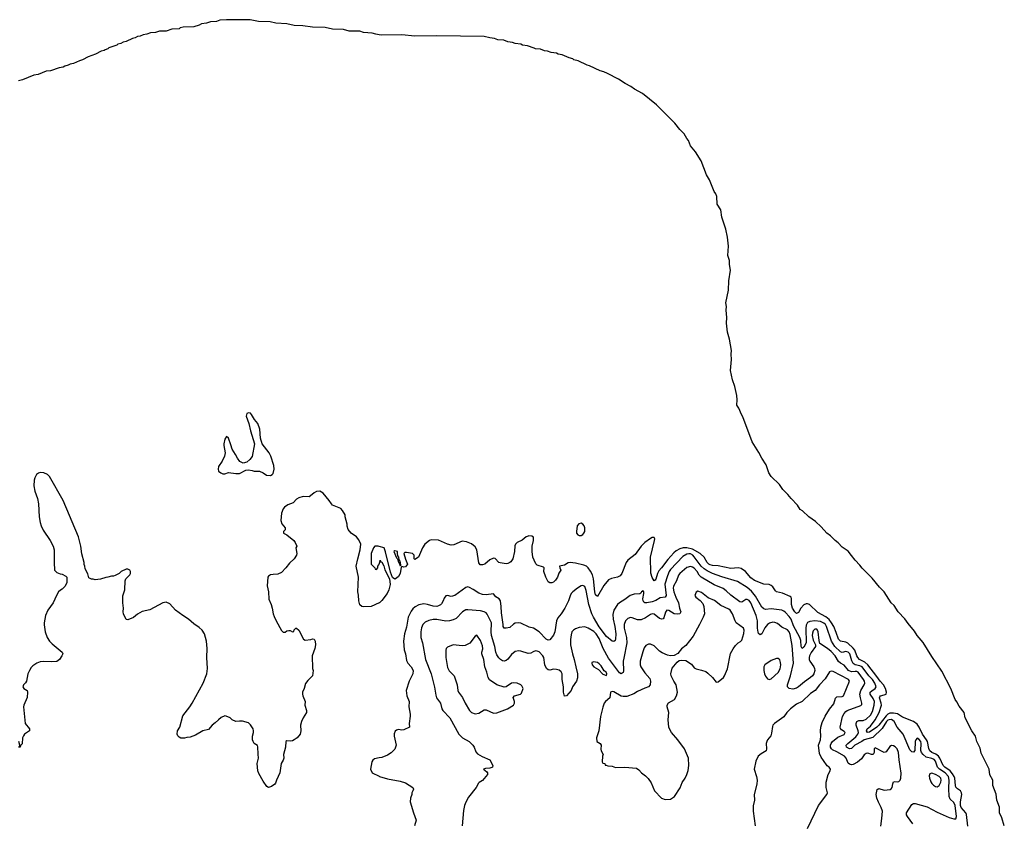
# Model space of a CAD drawing. Header units: inches. Extents: x 1603819 to 1745079, y 385938 to 533966.
# Tile 561 of 561: x 1716065 to 1726844, y 490597 to 499389. Entities that reach past the tile are written whole.
import ezdxf

# ---------------------------------------------------------------- set-up
doc = ezdxf.new("R2010")
doc.units = ezdxf.units.IN
doc.header["$MEASUREMENT"] = 0
doc.layers.add('B7419', color=7, linetype='Continuous')
doc.layers.add('B7429', color=7, linetype='Continuous')

msp = doc.modelspace()

# ---------------------------------------------------------------- linework, layer by layer
at = {"layer": 'B7419', "color": 5}
for points, elevation in [([(1720000, 499224), (1719965, 499230), (1719923, 499243), (1719830, 499248), (1719790, 499262), (1719670, 499265), (1719610, 499283), (1719490, 499285), (1719410, 499302), (1719270, 499307), (1719163, 499323), (1719070, 499327), (1718990, 499345), (1718870, 499349), (1718805, 499365), (1718678, 499370), (1718587, 499387), (1718330, 499389), (1718256, 499384), (1718219, 499370), (1718155, 499365), (1718110, 499351), (1718055, 499345), (1718030, 499330), (1717971, 499310), (1717853, 499307), (1717821, 499299), (1717810, 499290), (1717730, 499285), (1717670, 499264), (1717597, 499263), (1717551, 499250), (1717496, 499244), (1717457, 499230), (1717416, 499224), (1717383, 499210), (1717355, 499205), (1717330, 499190), (1717298, 499182), (1717230, 499150), (1717197, 499143), (1717172, 499130), (1717139, 499121), (1717128, 499110), (1717040, 499080), (1717030, 499070), (1717000, 499060), (1716988, 499050), (1716957, 499043), (1716894, 499010), (1716816, 498984), (1716754, 498950), (1716720, 498940), (1716655, 498910), (1716618, 498902), (1716595, 498890), (1716559, 498881), (1716539, 498870), (1716498, 498862), (1716401, 498830), (1716356, 498824), (1716267, 498790), (1716219, 498781), (1716096, 498730), (1716050, 498719)], 180), ([(1720000, 493009), (1719912, 492970), (1719825, 492965), (1719809, 492969), (1719790, 492988), (1719777, 493030), (1719773, 493093), (1719765, 493130), (1719775, 493290), (1719750, 493410), (1719765, 493490), (1719793, 493590), (1719799, 493650), (1719777, 493697), (1719751, 493731), (1719692, 493772), (1719662, 493810), (1719649, 493849), (1719649, 493871), (1719629, 493950), (1719629, 493970), (1719600, 494020), (1719579, 494039), (1719490, 494077), (1719477, 494090), (1719453, 494130), (1719387, 494207), (1719350, 494232), (1719314, 494226), (1719288, 494212), (1719250, 494178), (1719234, 494170), (1719168, 494172), (1719121, 494159), (1719096, 494144), (1719057, 494103), (1718999, 494081), (1718963, 494057), (1718950, 494038), (1718931, 493990), (1718923, 493910), (1718934, 493874), (1718971, 493830), (1718971, 493809), (1718954, 493790), (1718954, 493770), (1718990, 493751), (1719065, 493690), (1719081, 493670), (1719098, 493630), (1719087, 493610), (1719099, 493550), (1719096, 493530), (1719071, 493489), (1719017, 493443), (1718978, 493390), (1718930, 493342), (1718890, 493322), (1718840, 493320), (1718810, 493314), (1718790, 493302), (1718781, 493290), (1718774, 493194), (1718788, 493130), (1718791, 493050), (1718819, 492990), (1718830, 492950), (1718839, 492890), (1718850, 492858), (1718871, 492810), (1718930, 492705), (1718950, 492686), (1718970, 492686), (1718990, 492702), (1719010, 492706), (1719025, 492705), (1719050, 492692), (1719066, 492694), (1719070, 492714), (1719086, 492730), (1719094, 492730), (1719122, 492710), (1719172, 492610), (1719190, 492601), (1719252, 492608), (1719270, 492614), (1719290, 492611), (1719298, 492590), (1719302, 492550), (1719296, 492510), (1719266, 492430), (1719265, 492370), (1719271, 492350), (1719271, 492291), (1719276, 492270), (1719271, 492210), (1719220, 492160), (1719194, 492126), (1719179, 492070), (1719161, 492030), (1719159, 492010), (1719164, 491990), (1719191, 491930), (1719188, 491888), (1719206, 491830), (1719206, 491810), (1719167, 491750), (1719148, 491710), (1719140, 491670), (1719142, 491610), (1719136, 491570), (1719103, 491530), (1719070, 491510), (1719050, 491499), (1719030, 491496), (1718990, 491499), (1718978, 491490), (1718975, 491430), (1718951, 491350), (1718955, 491310), (1718950, 491288), (1718927, 491250), (1718911, 491150), (1718875, 491070), (1718865, 491035), (1718857, 491023), (1718820, 491000), (1718788, 490988), (1718770, 490998), (1718730, 491058), (1718682, 491142), (1718673, 491170), (1718665, 491250), (1718679, 491310), (1718674, 491354), (1718673, 491433), (1718669, 491449), (1718630, 491470), (1718619, 491490), (1718614, 491510), (1718614, 491550), (1718624, 491590), (1718624, 491610), (1718619, 491630), (1718592, 491672), (1718570, 491694), (1718505, 491715), (1718470, 491715), (1718430, 491709), (1718390, 491729), (1718369, 491749), (1718326, 491770), (1718310, 491773), (1718270, 491753), (1718241, 491730), (1718205, 491695), (1718170, 491669), (1718130, 491624), (1718070, 491609), (1717990, 491561), (1717930, 491538), (1717896, 491536), (1717870, 491529), (1717829, 491529), (1717810, 491538), (1717795, 491555), (1717789, 491570), (1717794, 491610), (1717817, 491650), (1717849, 491771), (1717929, 491870), (1717953, 491910), (1718072, 492130), (1718115, 492230), (1718122, 492290), (1718112, 492412), (1718116, 492510), (1718110, 492590), (1718087, 492670), (1718061, 492710), (1718030, 492739), (1717970, 492779), (1717913, 492830), (1717850, 492870), (1717769, 492930), (1717710, 492999), (1717670, 493015), (1717630, 493009), (1717490, 492933), (1717405, 492915), (1717354, 492886), (1717311, 492849), (1717250, 492822), (1717230, 492826), (1717201, 492890), (1717197, 492910), (1717201, 492950), (1717194, 493010), (1717195, 493085), (1717214, 493150), (1717218, 493250), (1717228, 493270), (1717270, 493314), (1717278, 493330), (1717278, 493350), (1717270, 493366), (1717250, 493378), (1717230, 493378), (1717174, 493350), (1717154, 493330), (1717111, 493309), (1717090, 493302), (1717070, 493302), (1717031, 493289), (1717007, 493287), (1716950, 493268), (1716890, 493262), (1716870, 493269), (1716850, 493268), (1716823, 493283), (1716810, 493326), (1716780, 493380), (1716778, 493410), (1716769, 493429), (1716769, 493450), (1716746, 493546), (1716735, 493630), (1716707, 493730), (1716541, 494130), (1716390, 494392), (1716370, 494412), (1716330, 494432), (1716290, 494433), (1716271, 494429), (1716248, 494412), (1716230, 494378), (1716222, 494350), (1716220, 494290), (1716229, 494230), (1716258, 494150), (1716270, 494090), (1716277, 493950), (1716287, 493887), (1716298, 493850), (1716322, 493802), (1716400, 493690), (1716431, 493630), (1716441, 493590), (1716441, 493450), (1716447, 493367), (1716470, 493342), (1716506, 493326), (1716530, 493322), (1716570, 493302), (1716582, 493290), (1716582, 493230), (1716562, 493190), (1716530, 493158), (1716510, 493148), (1716490, 493128), (1716466, 493090), (1716431, 493010), (1716371, 492930), (1716347, 492870), (1716331, 492791), (1716331, 492769), (1716344, 492690), (1716367, 492630), (1716390, 492590), (1716419, 492559), (1716531, 492470), (1716536, 492450), (1716527, 492430), (1716499, 492390), (1716470, 492366), (1716410, 492362), (1716330, 492368), (1716290, 492362), (1716252, 492348), (1716210, 492321), (1716190, 492301), (1716171, 492270), (1716153, 492230), (1716139, 492150), (1716128, 492132), (1716107, 492110), (1716099, 492090), (1716110, 492071), (1716145, 492050), (1716151, 492031), (1716147, 491973), (1716111, 491890), (1716107, 491870), (1716124, 491690), (1716171, 491630), (1716171, 491610), (1716118, 491570), (1716105, 491555), (1716097, 491530), (1716090, 491466), (1716072, 491448), (1716071, 491430), (1716050, 491428)], 220), ([(1720000, 493624), (1719990, 493627), (1719951, 493629), (1719938, 493610), (1719912, 493550), (1719914, 493430), (1719953, 493393), (1719958, 493378), (1719970, 493374), (1719986, 493390), (1719986, 493410), (1719996, 493424), (1720000, 493433)], 220), ([(1716062, 491438), (1716066, 491450), (1716055, 491490)], 220), ([(1720000, 491311), (1719950, 491302), (1719930, 491289), (1719919, 491270), (1719907, 491190), (1719922, 491150), (1720000, 491111)], 240)]:
    msp.add_lwpolyline(points, dxfattribs=dict(at, elevation=elevation))
at = {"layer": 'B7419', "color": 5, "elevation": 220}
msp.add_lwpolyline([(1718570, 495089), (1718550, 495079), (1718543, 495050), (1718573, 494970), (1718590, 494892), (1718634, 494750), (1718611, 494610), (1718584, 494576), (1718550, 494548), (1718510, 494538), (1718476, 494556), (1718449, 494590), (1718429, 494630), (1718389, 494690), (1718377, 494737), (1718349, 494810), (1718330, 494829), (1718310, 494798), (1718299, 494750), (1718299, 494730), (1718315, 494650), (1718307, 494613), (1718280, 494560), (1718240, 494500), (1718236, 494470), (1718241, 494450), (1718265, 494430), (1718290, 494421), (1718310, 494421), (1718350, 494436), (1718430, 494422), (1718470, 494422), (1718540, 494460), (1718570, 494462), (1718610, 494458), (1718630, 494451), (1718690, 494451), (1718730, 494431), (1718766, 494406), (1718810, 494401), (1718830, 494411), (1718838, 494422), (1718850, 494470), (1718846, 494510), (1718814, 494614), (1718796, 494650), (1718721, 494750), (1718702, 494810), (1718695, 494910), (1718672, 494970), (1718634, 495014), (1718603, 495070), (1718590, 495083)], close=True, dxfattribs=at)
at = {"layer": 'B7429', "color": 5}
for points, elevation in [([(1726844, 490570), (1726816, 490656), (1726790, 490710), (1726793, 490773), (1726761, 490850), (1726755, 490915), (1726720, 491010), (1726719, 491070), (1726687, 491127), (1726677, 491190), (1726590, 491363), (1726579, 491419), (1726543, 491490), (1726528, 491550), (1726490, 491610), (1726414, 491750), (1726403, 491810), (1726350, 491877), (1726325, 491925), (1726306, 491950), (1726259, 492070), (1726160, 492260), (1726050, 492420), (1725956, 492576), (1725890, 492650), (1725860, 492700), (1725790, 492783), (1725755, 492835), (1725682, 492910), (1725638, 492979), (1725604, 493010), (1725529, 493130), (1725479, 493179), (1725398, 493278), (1725287, 493387), (1725262, 493422), (1725210, 493476), (1725170, 493525), (1725135, 493575), (1725070, 493618), (1725025, 493665), (1724992, 493690), (1724941, 493741), (1724902, 493770), (1724839, 493839), (1724778, 493898), (1724704, 493950), (1724634, 494014), (1724609, 494029), (1724579, 494079), (1724509, 494150), (1724475, 494195), (1724420, 494250), (1724383, 494303), (1724290, 494391), (1724266, 494430), (1724237, 494517), (1724190, 494590), (1724155, 494655), (1724084, 494770), (1723982, 495042), (1723966, 495070), (1723938, 495138), (1723915, 495170), (1723920, 495230), (1723917, 495277), (1723894, 495374), (1723867, 495450), (1723848, 495550), (1723859, 495670), (1723853, 495730), (1723856, 495770), (1723834, 495894), (1723814, 495970), (1723803, 496070), (1723808, 496130), (1723800, 496210), (1723804, 496250), (1723795, 496290), (1723825, 496430), (1723830, 496530), (1723847, 496650), (1723834, 496710), (1723834, 496754), (1723819, 496810), (1723823, 496910), (1723814, 497010), (1723796, 497096), (1723753, 497230), (1723741, 497310), (1723702, 497370), (1723696, 497456), (1723685, 497485), (1723666, 497510), (1723617, 497637), (1723585, 497690), (1723527, 497846), (1723464, 497944), (1723410, 498008), (1723387, 498067), (1723367, 498090), (1723339, 498139), (1723290, 498187), (1723238, 498258), (1723036, 498456), (1722882, 498582), (1722795, 498630), (1722757, 498657), (1722695, 498690), (1722619, 498739), (1722501, 498801), (1722460, 498820), (1722421, 498830), (1722304, 498884), (1722279, 498890), (1722179, 498939), (1722133, 498950), (1722119, 498959), (1722082, 498970), (1722004, 499004), (1721961, 499010), (1721941, 499021), (1721884, 499030), (1721844, 499044), (1721810, 499048), (1721766, 499066), (1721710, 499070), (1721698, 499078), (1721624, 499104), (1721570, 499110), (1721550, 499120), (1721490, 499127), (1721461, 499141), (1721410, 499148), (1721364, 499164), (1721299, 499170), (1721264, 499184), (1721210, 499189), (1721150, 499205), (1720630, 499211), (1720390, 499210), (1720250, 499224), (1720030, 499219), (1720000, 499224)], 180), ([(1726445, 490565), (1726431, 490691), (1726423, 490710), (1726370, 490770), (1726365, 490790), (1726366, 490830), (1726379, 490910), (1726377, 490930), (1726365, 490950), (1726333, 490973), (1726313, 490993), (1726308, 491010), (1726302, 491090), (1726295, 491110), (1726278, 491138), (1726250, 491170), (1726193, 491210), (1726173, 491230), (1726138, 491310), (1726123, 491330), (1726094, 491354), (1726050, 491371), (1726027, 491390), (1726016, 491416), (1726002, 491490), (1725994, 491510), (1725948, 491570), (1725912, 491650), (1725890, 491680), (1725850, 491709), (1725730, 491756), (1725673, 491793), (1725630, 491802), (1725590, 491802), (1725570, 491791), (1725549, 491771), (1725472, 491670), (1725450, 491649), (1725370, 491593), (1725346, 491590), (1725335, 491610), (1725343, 491630), (1725379, 491661), (1725431, 491729), (1725474, 491810), (1725498, 491890), (1725497, 491910), (1725479, 491970), (1725481, 491979), (1725489, 491991), (1725530, 492001), (1725549, 492011), (1725556, 492030), (1725545, 492070), (1725521, 492110), (1725485, 492150), (1725450, 492202), (1725349, 492330), (1725318, 492358), (1725260, 492390), (1725239, 492410), (1725228, 492428), (1725207, 492490), (1725190, 492514), (1725130, 492568), (1725110, 492579), (1725050, 492589), (1725030, 492610), (1725005, 492685), (1724977, 492750), (1724953, 492790), (1724925, 492825), (1724890, 492856), (1724802, 492902), (1724710, 492990), (1724690, 492997), (1724676, 492996), (1724650, 492985), (1724618, 492950), (1724590, 492902), (1724570, 492893), (1724550, 492909), (1724524, 492950), (1724514, 492990), (1724513, 493053), (1724509, 493069), (1724498, 493078), (1724415, 493115), (1724350, 493130), (1724339, 493139), (1724310, 493185), (1724290, 493200), (1724270, 493208), (1724210, 493213), (1724110, 493254), (1724070, 493283), (1724010, 493352), (1723963, 493383), (1723930, 493392), (1723850, 493386), (1723713, 493413), (1723650, 493416), (1723624, 493424), (1723610, 493431), (1723590, 493450), (1723557, 493510), (1723514, 493550), (1723430, 493595), (1723370, 493612), (1723329, 493611), (1723290, 493601), (1723250, 493578), (1723225, 493555), (1723159, 493481), (1723091, 493390), (1723061, 493359), (1723047, 493330), (1723030, 493269), (1723023, 493257), (1723010, 493250), (1722990, 493285), (1722975, 493335), (1722971, 493510), (1723016, 493690), (1723018, 493710), (1723010, 493724), (1722990, 493723), (1722970, 493713), (1722910, 493670), (1722870, 493630), (1722802, 493538), (1722723, 493477), (1722706, 493450), (1722657, 493330), (1722637, 493303), (1722610, 493289), (1722544, 493276), (1722510, 493261), (1722461, 493199), (1722390, 493077), (1722370, 493097), (1722362, 493130), (1722346, 493270), (1722335, 493315), (1722315, 493355), (1722290, 493390), (1722270, 493408), (1722242, 493422), (1722150, 493443), (1722090, 493450), (1722070, 493446), (1722030, 493422), (1721976, 493410), (1721978, 493390), (1721990, 493366), (1721967, 493333), (1721953, 493290), (1721930, 493257), (1721910, 493233), (1721890, 493226), (1721869, 493229), (1721850, 493239), (1721824, 493290), (1721803, 493350), (1721808, 493390), (1721799, 493399), (1721730, 493422), (1721717, 493437), (1721696, 493476), (1721684, 493510), (1721675, 493570), (1721675, 493630), (1721691, 493690), (1721690, 493726), (1721670, 493739), (1721640, 493740), (1721630, 493739), (1721610, 493729), (1721564, 493696), (1721511, 493670), (1721494, 493650), (1721487, 493633), (1721480, 493570), (1721462, 493490), (1721442, 493458), (1721431, 493449), (1721410, 493439), (1721390, 493437), (1721325, 493445), (1721309, 493450), (1721270, 493495), (1721250, 493499), (1721210, 493479), (1721157, 493430), (1721130, 493423), (1721106, 493426), (1721090, 493445), (1721068, 493590), (1721050, 493621), (1721010, 493654), (1720956, 493676), (1720910, 493682), (1720817, 493643), (1720790, 493640), (1720750, 493650), (1720650, 493694), (1720570, 493698), (1720550, 493691), (1720501, 493650), (1720475, 493610), (1720430, 493510), (1720390, 493482), (1720382, 493490), (1720385, 493530), (1720364, 493550), (1720299, 493561), (1720282, 493559), (1720271, 493550), (1720287, 493487), (1720311, 493430), (1720290, 493404), (1720270, 493398), (1720250, 493406), (1720242, 493398), (1720230, 493328), (1720210, 493298), (1720190, 493278), (1720170, 493268), (1720147, 493287), (1720123, 493343), (1720070, 493568), (1720054, 493610), (1720000, 493624)], 220), ([(1725841, 490590), (1725783, 490670), (1725774, 490690), (1725775, 490710), (1725830, 490801), (1725850, 490813), (1725870, 490814), (1725998, 490778), (1726110, 490717), (1726241, 490661), (1726290, 490645), (1726313, 490647), (1726322, 490670), (1726305, 490790), (1726290, 490825), (1726250, 490861), (1726241, 490890), (1726236, 490976), (1726242, 491070), (1726232, 491110), (1726196, 491150), (1726133, 491190), (1726113, 491210), (1726090, 491275), (1726075, 491295), (1726050, 491307), (1725990, 491321), (1725954, 491350), (1725939, 491370), (1725932, 491392), (1725933, 491470), (1725929, 491490), (1725910, 491517), (1725890, 491528), (1725875, 491510), (1725870, 491490), (1725866, 491394), (1725850, 491376), (1725830, 491378), (1725810, 491399), (1725735, 491570), (1725670, 491647), (1725639, 491710), (1725610, 491731), (1725584, 491730), (1725570, 491725), (1725553, 491710), (1725507, 491633), (1725404, 491536), (1725310, 491509), (1725283, 491490), (1725208, 491452), (1725170, 491414), (1725150, 491412), (1725115, 491430), (1725114, 491450), (1725131, 491470), (1725217, 491543), (1725240, 491570), (1725247, 491590), (1725245, 491610), (1725223, 491670), (1725223, 491690), (1725230, 491710), (1725250, 491722), (1725298, 491722), (1725330, 491734), (1725379, 491781), (1725401, 491819), (1725421, 491890), (1725422, 491930), (1725410, 491962), (1725377, 492010), (1725376, 492030), (1725393, 492047), (1725431, 492070), (1725440, 492090), (1725425, 492130), (1725400, 492170), (1725361, 492210), (1725287, 492307), (1725261, 492321), (1725210, 492330), (1725190, 492344), (1725174, 492374), (1725152, 492450), (1725134, 492470), (1725110, 492475), (1725070, 492465), (1725050, 492473), (1724990, 492530), (1724953, 492590), (1724898, 492750), (1724885, 492770), (1724867, 492787), (1724830, 492804), (1724770, 492810), (1724714, 492806), (1724688, 492792), (1724675, 492765), (1724671, 492730), (1724676, 492570), (1724650, 492525), (1724630, 492508), (1724619, 492530), (1724615, 492595), (1724606, 492630), (1724536, 492756), (1724510, 492831), (1724490, 492860), (1724450, 492904), (1724430, 492919), (1724410, 492927), (1724290, 492944), (1724230, 492937), (1724210, 492942), (1724190, 492961), (1724121, 493081), (1724075, 493135), (1724030, 493176), (1723922, 493242), (1723750, 493292), (1723650, 493328), (1723590, 493358), (1723559, 493379), (1723525, 493410), (1723450, 493513), (1723434, 493530), (1723410, 493543), (1723390, 493545), (1723370, 493541), (1723326, 493514), (1723190, 493372), (1723176, 493350), (1723156, 493304), (1723127, 493213), (1723142, 493090), (1723130, 493070), (1723078, 493062), (1723030, 493034), (1722990, 493018), (1722930, 493008), (1722909, 493009), (1722897, 493017), (1722890, 493030), (1722888, 493052), (1722897, 493110), (1722896, 493130), (1722890, 493141), (1722871, 493130), (1722864, 493116), (1722853, 493107), (1722790, 493105), (1722747, 493090), (1722690, 493045), (1722630, 493010), (1722608, 492992), (1722570, 492930), (1722558, 492882), (1722561, 492830), (1722580, 492750), (1722591, 492670), (1722589, 492611), (1722584, 492596), (1722570, 492584), (1722550, 492591), (1722490, 492639), (1722410, 492747), (1722345, 492850), (1722328, 492888), (1722294, 492990), (1722265, 493145), (1722250, 493186), (1722230, 493197), (1722210, 493193), (1722170, 493170), (1722120, 493130), (1722103, 493110), (1722090, 493087), (1722072, 493030), (1722031, 492949), (1721993, 492887), (1721955, 492845), (1721943, 492810), (1721924, 492690), (1721910, 492655), (1721870, 492604), (1721850, 492601), (1721830, 492610), (1721750, 492690), (1721690, 492730), (1721642, 492742), (1721550, 492785), (1721530, 492790), (1721490, 492787), (1721470, 492777), (1721430, 492740), (1721390, 492730), (1721369, 492730), (1721357, 492750), (1721359, 492770), (1721339, 492899), (1721337, 492970), (1721330, 493029), (1721314, 493054), (1721276, 493076), (1721250, 493107), (1721170, 493096), (1721130, 493100), (1721090, 493114), (1721030, 493155), (1720990, 493176), (1720970, 493182), (1720950, 493178), (1720830, 493089), (1720790, 493078), (1720750, 493089), (1720730, 493085), (1720710, 493059), (1720700, 493030), (1720681, 492999), (1720670, 492987), (1720650, 492976), (1720630, 492970), (1720590, 492971), (1720530, 492992), (1720490, 492997), (1720433, 492987), (1720395, 492965), (1720370, 492944), (1720350, 492917), (1720317, 492850), (1720299, 492741), (1720278, 492670), (1720265, 492590), (1720274, 492494), (1720287, 492450), (1720298, 492378), (1720314, 492350), (1720352, 492310), (1720372, 492270), (1720367, 492233), (1720327, 492150), (1720295, 492050), (1720303, 491990), (1720327, 491930), (1720325, 491870), (1720341, 491790), (1720341, 491770), (1720327, 491690), (1720331, 491650), (1720270, 491619), (1720250, 491614), (1720210, 491621), (1720190, 491614), (1720177, 491603), (1720166, 491574), (1720166, 491550), (1720187, 491450), (1720172, 491408), (1720132, 491368), (1720090, 491341), (1720030, 491317), (1720000, 491311)], 240), ([(1720000, 493433), (1720007, 493453), (1720010, 493474), (1720018, 493458), (1720030, 493454), (1720050, 493414), (1720062, 493370), (1720114, 493270), (1720122, 493210), (1720106, 493150), (1720086, 493110), (1720030, 493035), (1720003, 493010), (1720000, 493009)], 220), ([(1725494, 490566), (1725505, 490650), (1725509, 490730), (1725497, 490770), (1725466, 490826), (1725449, 490870), (1725443, 490910), (1725453, 490967), (1725470, 490977), (1725530, 490958), (1725594, 490966), (1725607, 490973), (1725617, 490990), (1725622, 491030), (1725630, 491051), (1725645, 491055), (1725670, 491052), (1725690, 491055), (1725703, 491070), (1725712, 491090), (1725714, 491146), (1725693, 491290), (1725686, 491370), (1725670, 491413), (1725650, 491432), (1725630, 491443), (1725610, 491446), (1725590, 491435), (1725550, 491377), (1725530, 491371), (1725430, 491422), (1725421, 491410), (1725419, 491370), (1725410, 491350), (1725390, 491350), (1725350, 491364), (1725330, 491362), (1725310, 491346), (1725279, 491301), (1725236, 491264), (1725190, 491240), (1725170, 491238), (1725150, 491243), (1725136, 491256), (1725114, 491310), (1725095, 491330), (1725010, 491379), (1724962, 491402), (1724951, 491411), (1724941, 491430), (1724940, 491450), (1724947, 491470), (1724963, 491490), (1725022, 491538), (1725090, 491568), (1725101, 491590), (1725090, 491602), (1725060, 491620), (1725052, 491632), (1725048, 491650), (1725074, 491766), (1725090, 491798), (1725110, 491821), (1725125, 491830), (1725273, 491887), (1725283, 491897), (1725286, 491910), (1725269, 491969), (1725264, 492010), (1725273, 492050), (1725311, 492110), (1725317, 492130), (1725314, 492150), (1725302, 492170), (1725244, 492250), (1725230, 492258), (1725210, 492259), (1725170, 492255), (1725139, 492270), (1725090, 492328), (1725050, 492349), (1725030, 492368), (1724992, 492430), (1724950, 492476), (1724910, 492509), (1724825, 492565), (1724816, 492596), (1724808, 492690), (1724800, 492710), (1724790, 492720), (1724770, 492721), (1724750, 492701), (1724743, 492677), (1724741, 492650), (1724750, 492600), (1724778, 492550), (1724776, 492530), (1724730, 492467), (1724712, 492430), (1724708, 492410), (1724708, 492390), (1724715, 492370), (1724760, 492310), (1724767, 492290), (1724768, 492270), (1724757, 492230), (1724744, 492210), (1724723, 492190), (1724656, 492144), (1724592, 492090), (1724570, 492076), (1724530, 492064), (1724487, 492070), (1724470, 492090), (1724471, 492111), (1724505, 492210), (1724536, 492350), (1724521, 492541), (1724501, 492661), (1724490, 492693), (1724472, 492712), (1724410, 492743), (1724361, 492781), (1724333, 492793), (1724310, 492796), (1724273, 492787), (1724251, 492770), (1724224, 492736), (1724190, 492670), (1724170, 492658), (1724153, 492673), (1724148, 492688), (1724142, 492730), (1724141, 492810), (1724127, 492870), (1724070, 493007), (1724050, 493035), (1724030, 493046), (1724015, 493045), (1723970, 493016), (1723950, 493019), (1723850, 493092), (1723800, 493140), (1723766, 493166), (1723667, 493207), (1723527, 493290), (1723504, 493310), (1723480, 493350), (1723450, 493387), (1723430, 493400), (1723410, 493405), (1723370, 493396), (1723291, 493329), (1723277, 493310), (1723256, 493250), (1723222, 493190), (1723219, 493170), (1723226, 493130), (1723249, 493070), (1723278, 493010), (1723289, 492949), (1723297, 492930), (1723301, 492910), (1723290, 492890), (1723270, 492884), (1723230, 492889), (1723170, 492925), (1723150, 492930), (1723134, 492906), (1723116, 492844), (1723110, 492835), (1723096, 492830), (1723070, 492836), (1723010, 492885), (1722990, 492889), (1722970, 492880), (1722917, 492843), (1722870, 492823), (1722830, 492821), (1722770, 492845), (1722750, 492847), (1722723, 492837), (1722698, 492810), (1722684, 492770), (1722684, 492730), (1722708, 492628), (1722713, 492570), (1722677, 492403), (1722673, 492370), (1722675, 492265), (1722672, 492248), (1722662, 492238), (1722650, 492231), (1722630, 492242), (1722510, 492403), (1722451, 492509), (1722410, 492617), (1722376, 492670), (1722350, 492696), (1722290, 492733), (1722250, 492746), (1722190, 492737), (1722150, 492723), (1722129, 492710), (1722110, 492690), (1722101, 492659), (1722094, 492606), (1722095, 492550), (1722116, 492450), (1722136, 492390), (1722155, 492310), (1722171, 492230), (1722172, 492188), (1722160, 492150), (1722118, 492090), (1722101, 492050), (1722050, 491992), (1722030, 491987), (1722018, 492030), (1722017, 492090), (1722005, 492170), (1722002, 492230), (1721994, 492254), (1721972, 492272), (1721941, 492281), (1721910, 492282), (1721870, 492272), (1721850, 492277), (1721831, 492290), (1721814, 492330), (1721804, 492410), (1721791, 492430), (1721750, 492471), (1721730, 492480), (1721710, 492482), (1721686, 492474), (1721661, 492459), (1721630, 492454), (1721550, 492480), (1721530, 492483), (1721490, 492477), (1721450, 492444), (1721409, 492391), (1721390, 492376), (1721370, 492369), (1721350, 492374), (1721330, 492387), (1721310, 492408), (1721290, 492438), (1721277, 492470), (1721266, 492530), (1721230, 492650), (1721227, 492693), (1721230, 492790), (1721183, 492883), (1721170, 492898), (1721150, 492909), (1721110, 492922), (1720970, 492933), (1720950, 492931), (1720913, 492910), (1720842, 492838), (1720810, 492822), (1720770, 492812), (1720730, 492809), (1720630, 492825), (1720590, 492827), (1720543, 492817), (1720502, 492798), (1720477, 492770), (1720464, 492736), (1720457, 492690), (1720458, 492630), (1720475, 492570), (1720509, 492390), (1720570, 492230), (1720606, 492086), (1720619, 491999), (1720629, 491970), (1720670, 491910), (1720687, 491850), (1720697, 491830), (1720775, 491750), (1720873, 491573), (1720913, 491533), (1720986, 491490), (1721026, 491450), (1721040, 491430), (1721060, 491380), (1721078, 491358), (1721126, 491326), (1721211, 491290), (1721245, 491230), (1721242, 491210), (1721234, 491206), (1721210, 491199), (1721163, 491197), (1721142, 491190), (1721179, 491159), (1721185, 491150), (1721186, 491130), (1721130, 491064), (1721096, 491044), (1721086, 491034), (1721061, 490990), (1720979, 490881), (1720950, 490829), (1720936, 490790), (1720924, 490736), (1720910, 490570)], 260), ([(1724690, 490541), (1724811, 490790), (1724902, 490910), (1724907, 490930), (1724892, 490990), (1724894, 491046), (1724916, 491130), (1724939, 491170), (1724940, 491190), (1724925, 491210), (1724906, 491226), (1724863, 491283), (1724839, 491319), (1724821, 491361), (1724811, 491450), (1724831, 491511), (1724834, 491554), (1724831, 491610), (1724835, 491650), (1724850, 491701), (1724882, 491770), (1724930, 491845), (1724978, 491902), (1724995, 491965), (1725010, 491979), (1725070, 491983), (1725082, 491990), (1725151, 492150), (1725138, 492170), (1724970, 492256), (1724950, 492262), (1724930, 492252), (1724884, 492176), (1724820, 492110), (1724775, 492050), (1724724, 492016), (1724630, 491929), (1724570, 491899), (1724503, 491850), (1724464, 491810), (1724430, 491760), (1724327, 491690), (1724310, 491670), (1724305, 491655), (1724296, 491584), (1724287, 491553), (1724253, 491510), (1724244, 491490), (1724238, 491470), (1724242, 491410), (1724237, 491390), (1724182, 491358), (1724151, 491330), (1724124, 491276), (1724107, 491190), (1724130, 491110), (1724137, 491070), (1724134, 491026), (1724106, 490910), (1724110, 490850), (1724093, 490787), (1724093, 490730), (1724115, 490570)], 280), ([(1720000, 491111), (1720002, 491110), (1720090, 491082), (1720230, 491057), (1720290, 491040), (1720367, 490990), (1720375, 490970), (1720370, 490950), (1720356, 490930), (1720356, 490910), (1720343, 490870), (1720341, 490830), (1720375, 490710), (1720406, 490630), (1720387, 490570)], 240)]:
    msp.add_lwpolyline(points, dxfattribs=dict(at, elevation=elevation))
for points, elevation in [([(1722210, 493879), (1722186, 493874), (1722169, 493851), (1722160, 493790), (1722162, 493770), (1722174, 493754), (1722190, 493745), (1722210, 493746), (1722230, 493755), (1722240, 493770), (1722250, 493790), (1722253, 493810), (1722252, 493830), (1722245, 493850), (1722230, 493871)], 220), ([(1720170, 493579), (1720159, 493570), (1720190, 493502), (1720202, 493490), (1720210, 493454), (1720214, 493454), (1720230, 493414), (1720238, 493422), (1720235, 493450), (1720230, 493466), (1720218, 493478), (1720214, 493510), (1720203, 493523), (1720199, 493550), (1720201, 493570)], 220), ([(1723490, 493135), (1723470, 493124), (1723455, 493090), (1723467, 493070), (1723515, 493035), (1723542, 493002), (1723555, 492970), (1723561, 492890), (1723549, 492851), (1723508, 492770), (1723436, 492644), (1723359, 492541), (1723310, 492504), (1723270, 492453), (1723230, 492433), (1723190, 492429), (1723156, 492436), (1723100, 492460), (1723070, 492481), (1723010, 492537), (1722970, 492557), (1722950, 492557), (1722920, 492540), (1722903, 492517), (1722886, 492474), (1722858, 492370), (1722858, 492330), (1722865, 492310), (1722910, 492243), (1722962, 492182), (1722971, 492150), (1722967, 492110), (1722950, 492090), (1722910, 492076), (1722830, 492039), (1722788, 492012), (1722710, 491982), (1722670, 491982), (1722648, 491988), (1722570, 492035), (1722550, 492039), (1722532, 492030), (1722527, 491970), (1722477, 491930), (1722465, 491910), (1722450, 491868), (1722424, 491764), (1722405, 491610), (1722379, 491530), (1722384, 491490), (1722421, 491470), (1722431, 491451), (1722427, 491407), (1722431, 491390), (1722451, 491350), (1722445, 491330), (1722442, 491270), (1722450, 491254), (1722472, 491250), (1722474, 491234), (1722486, 491234), (1722505, 491225), (1722550, 491221), (1722587, 491207), (1722688, 491212), (1722819, 491199), (1722843, 491183), (1722871, 491150), (1722917, 491117), (1722946, 491086), (1722978, 491038), (1723016, 490950), (1723090, 490871), (1723130, 490856), (1723190, 490861), (1723233, 490890), (1723295, 490985), (1723316, 491044), (1723350, 491090), (1723370, 491130), (1723384, 491176), (1723392, 491230), (1723385, 491310), (1723343, 491410), (1723270, 491509), (1723202, 491590), (1723177, 491630), (1723172, 491650), (1723163, 491730), (1723170, 491810), (1723153, 491870), (1723153, 491890), (1723167, 491913), (1723233, 491950), (1723256, 491990), (1723267, 492030), (1723252, 492110), (1723226, 492150), (1723197, 492210), (1723194, 492230), (1723207, 492293), (1723261, 492359), (1723283, 492377), (1723310, 492383), (1723357, 492377), (1723418, 492338), (1723450, 492299), (1723470, 492285), (1723530, 492273), (1723577, 492257), (1723600, 492240), (1723651, 492190), (1723690, 492142), (1723710, 492145), (1723769, 492191), (1723781, 492210), (1723814, 492286), (1723846, 492454), (1723874, 492506), (1723900, 492540), (1723929, 492570), (1723955, 492585), (1723970, 492601), (1723993, 492673), (1723997, 492710), (1723990, 492730), (1723909, 492789), (1723897, 492810), (1723869, 492890), (1723841, 492930), (1723830, 492939), (1723740, 492980), (1723670, 493034), (1723603, 493063), (1723530, 493121)], 280), ([(1721070, 492654), (1721050, 492644), (1720992, 492568), (1720940, 492540), (1720910, 492537), (1720810, 492549), (1720750, 492525), (1720735, 492510), (1720731, 492490), (1720730, 492410), (1720750, 492301), (1720766, 492266), (1720821, 492210), (1720855, 492110), (1720863, 492050), (1720870, 492030), (1720912, 491972), (1720941, 491910), (1720989, 491829), (1721010, 491809), (1721050, 491794), (1721090, 491802), (1721150, 491838), (1721170, 491838), (1721250, 491803), (1721290, 491806), (1721404, 491850), (1721469, 491890), (1721481, 491910), (1721481, 491930), (1721468, 491972), (1721481, 491990), (1721549, 492010), (1721559, 492021), (1721576, 492070), (1721561, 492101), (1721550, 492112), (1721510, 492130), (1721470, 492134), (1721450, 492128), (1721390, 492089), (1721370, 492087), (1721290, 492113), (1721207, 492167), (1721193, 492190), (1721178, 492250), (1721156, 492310), (1721146, 492390), (1721123, 492450), (1721124, 492470), (1721136, 492504), (1721130, 492539), (1721110, 492595)], 280), ([(1722350, 492364), (1722330, 492355), (1722327, 492350), (1722331, 492330), (1722351, 492310), (1722400, 492280), (1722450, 492228), (1722490, 492212), (1722494, 492230), (1722485, 492250), (1722465, 492265), (1722430, 492321), (1722410, 492341), (1722390, 492355), (1722370, 492361)], 280), ([(1724350, 492400), (1724290, 492376), (1724223, 492330), (1724211, 492310), (1724210, 492270), (1724219, 492230), (1724230, 492206), (1724250, 492176), (1724270, 492171), (1724290, 492177), (1724370, 492246), (1724390, 492287), (1724396, 492330), (1724395, 492355), (1724385, 492385), (1724370, 492398)], 280), ([(1726050, 491144), (1726030, 491137), (1726023, 491117), (1726024, 491090), (1726038, 491050), (1726050, 491031), (1726070, 491013), (1726090, 491000), (1726110, 490997), (1726130, 491011), (1726150, 491047), (1726153, 491070), (1726148, 491090), (1726132, 491110), (1726090, 491131)], 260)]:
    msp.add_lwpolyline(points, close=True, dxfattribs=dict(at, elevation=elevation))

doc.saveas('drawing.dxf')
